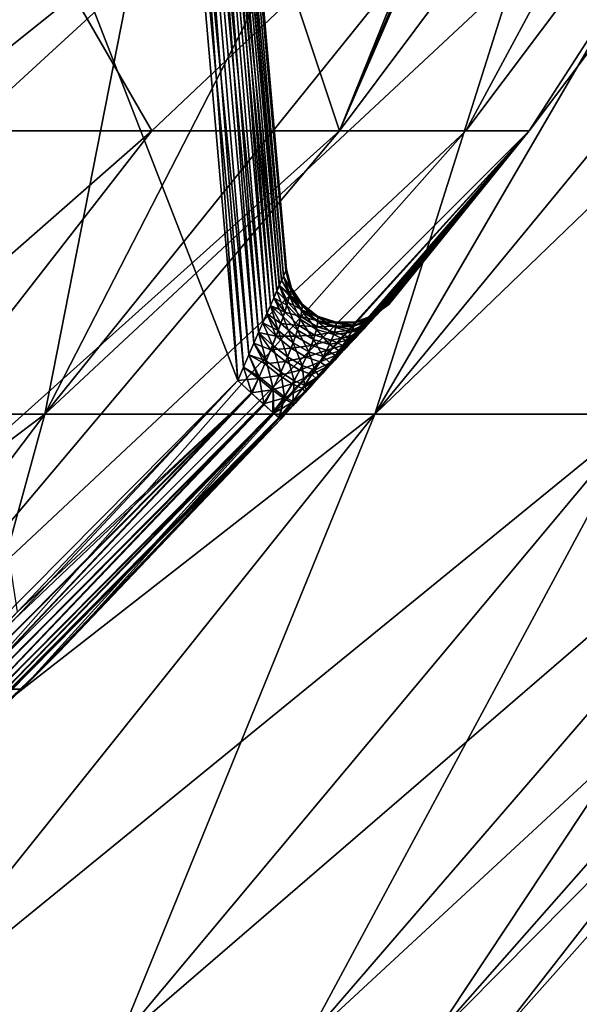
# Model space of a CAD drawing. Header units: metres. Extents: x -92 to 264, y -100 to 50.
# Tile 175 of 656: x 19.4 to 21.31, y -81.84 to -78.48. Entities that reach past the tile are written whole.
import ezdxf

# ---------------------------------------------------------------- set-up
doc = ezdxf.new("R2010")
doc.units = ezdxf.units.M
doc.layers.add('solid_21062050_01', color=7, linetype='CONTINUOUS')

msp = doc.modelspace()

# ---------------------------------------------------------------- linework, layer by layer
at = {"layer": 'solid_21062050_01'}
for points in [[(20.298063, -79.354042, -3.96346), (20.006145, -75.982353, -4.031033), (19.977814, -75.983856, -3.975327)], [(20.284132, -79.385368, -5.063498), (19.977816, -75.983856, -5.017131), (20.006147, -75.982353, -4.961426)], [(20.006145, -75.982353, -4.031033), (20.308929, -79.331085, -4.034321), (20.015972, -75.982567, -4.09277)], [(20.306339, -79.335976, -3.999686), (20.308929, -79.331085, -4.034321), (20.006145, -75.982353, -4.031033)], [(20.298063, -79.354042, -3.96346), (20.306339, -79.335976, -3.999686), (20.006145, -75.982353, -4.031033)], [(20.306303, -79.336037, -4.993009), (20.006147, -75.982353, -4.961426), (20.015972, -75.982567, -4.899691)], [(20.298018, -79.354141, -5.029149), (20.284132, -79.385368, -5.063498), (20.006147, -75.982353, -4.961426)], [(20.306303, -79.336037, -4.993009), (20.298018, -79.354141, -5.029149), (20.006147, -75.982353, -4.961426)], [(20.308929, -79.331085, -4.034321), (20.015972, -75.982567, -4.899691), (20.015972, -75.982567, -4.09277)], [(20.308929, -79.331085, -4.034321), (20.308929, -79.331085, -4.958139), (20.015972, -75.982567, -4.899691)], [(20.306303, -79.336037, -4.993009), (20.015972, -75.982567, -4.899691), (20.308929, -79.331085, -4.958139)], [(18.604624, -81.26236, -3.800884), (19.816734, -75.996506, -3.8928), (18.696539, -75.996506, -3.8928)], [(18.604624, -81.26236, -3.800884), (20.141733, -79.711281, -3.827959), (19.816734, -75.996506, -3.8928)], [(20.141733, -79.711281, -5.164502), (18.696539, -75.996506, -5.09966), (19.816734, -75.996506, -5.09966)], [(20.141733, -79.711281, -5.164502), (19.388687, -80.502205, -5.178308), (18.696539, -75.996506, -5.09966)], [(20.18022, -79.623093, -3.834868), (19.878244, -75.991302, -3.902662), (19.816734, -75.996506, -3.8928)], [(19.878244, -75.991302, -5.089798), (20.141733, -79.711281, -5.164502), (19.816734, -75.996506, -5.09966)], [(20.161596, -79.665642, -3.830173), (19.816734, -75.996506, -3.8928), (20.141733, -79.711281, -3.827959)], [(20.161596, -79.665642, -3.830173), (20.18022, -79.623093, -3.834868), (19.816734, -75.996506, -3.8928)], [(20.197397, -79.583656, -5.15086), (19.878244, -75.991302, -5.089798), (19.933746, -75.986938, -5.061362)], [(20.228115, -79.513268, -3.860194), (19.933744, -75.986938, -3.931097), (19.878244, -75.991302, -3.902662)], [(20.161594, -79.665649, -5.162288), (20.141733, -79.711281, -5.164502), (19.878244, -75.991302, -5.089798)], [(20.180214, -79.623108, -5.157594), (20.161594, -79.665649, -5.162288), (19.878244, -75.991302, -5.089798)], [(20.197397, -79.583656, -5.15086), (20.180214, -79.623108, -5.157594), (19.878244, -75.991302, -5.089798)], [(20.213377, -79.547043, -3.850126), (20.228115, -79.513268, -3.860194), (19.878244, -75.991302, -3.902662)], [(20.197409, -79.583633, -3.841605), (20.213377, -79.547043, -3.850126), (19.878244, -75.991302, -3.902662)], [(20.18022, -79.623093, -3.834868), (20.197409, -79.583633, -3.841605), (19.878244, -75.991302, -3.902662)], [(20.275318, -79.40535, -3.913126), (19.977814, -75.983856, -3.975327), (19.933744, -75.986938, -3.931097)], [(20.265265, -79.428268, -3.898195), (20.275318, -79.40535, -3.913126), (19.933744, -75.986938, -3.931097)], [(20.254044, -79.453903, -3.884343), (20.265265, -79.428268, -3.898195), (19.933744, -75.986938, -3.931097)], [(20.24165, -79.482239, -3.871633), (20.254044, -79.453903, -3.884343), (19.933744, -75.986938, -3.931097)], [(20.228115, -79.513268, -3.860194), (20.24165, -79.482239, -3.871633), (19.933744, -75.986938, -3.931097)], [(20.241623, -79.4823, -5.120853), (19.933746, -75.986938, -5.061362), (19.977816, -75.983856, -5.017131)], [(20.21336, -79.547081, -5.142344), (20.197397, -79.583656, -5.15086), (19.933746, -75.986938, -5.061362)], [(20.228092, -79.513321, -5.132283), (20.21336, -79.547081, -5.142344), (19.933746, -75.986938, -5.061362)], [(20.241623, -79.4823, -5.120853), (20.228092, -79.513321, -5.132283), (19.933746, -75.986938, -5.061362)], [(20.291779, -79.36808, -3.945877), (20.298063, -79.354042, -3.96346), (19.977814, -75.983856, -3.975327)], [(20.284178, -79.385262, -3.929056), (20.291779, -79.36808, -3.945877), (19.977814, -75.983856, -3.975327)], [(20.275318, -79.40535, -3.913126), (20.284178, -79.385262, -3.929056), (19.977814, -75.983856, -3.975327)], [(20.254011, -79.453979, -5.108155), (20.241623, -79.4823, -5.120853), (19.977816, -75.983856, -5.017131)], [(20.265224, -79.42836, -5.094318), (20.254011, -79.453979, -5.108155), (19.977816, -75.983856, -5.017131)], [(20.284132, -79.385368, -5.063498), (20.265224, -79.42836, -5.094318), (19.977816, -75.983856, -5.017131)], [(20.490196, -78.857216, 0.809049), (20.33606, -78.394051, 2.609266), (22.032879, -76.794624, 1.046241)], [(20.490196, -78.857216, -9.80151), (22.03285, -76.794617, -10.038821), (21.380417, -76.794647, -12.180213)], [(20.490196, -78.857216, -9.80151), (20.921795, -78.857216, -7.701331), (22.03285, -76.794617, -10.038821)], [(20.921795, -78.857216, -1.291129), (20.490196, -78.857216, 0.809049), (22.032879, -76.794624, 1.046241)], [(20.490196, -78.857216, -9.80151), (21.380417, -76.794647, -12.180213), (21.349907, -76.877289, -12.097517)], [(20.921795, -78.857216, -7.701331), (22.471365, -76.794624, -7.84353), (22.03285, -76.794617, -10.038821)], [(20.921795, -78.857216, -7.701331), (21.138706, -78.857216, -5.568264), (22.471365, -76.794624, -7.84353)], [(20.921795, -78.857216, -1.291129), (22.032879, -76.794624, 1.046241), (22.471392, -76.794624, -1.149107)], [(21.138706, -78.857216, -3.424196), (20.921795, -78.857216, -1.291129), (22.471392, -76.794624, -1.149107)], [(21.138706, -78.857216, -5.568264), (22.691706, -76.794624, -5.61569), (22.471365, -76.794624, -7.84353)], [(21.138706, -78.857216, -3.424196), (22.691715, -76.794624, -3.376961), (22.691706, -76.794624, -5.61569)], [(21.138706, -78.857216, -5.568264), (21.138706, -78.857216, -3.424196), (22.691706, -76.794624, -5.61569)], [(21.138706, -78.857216, -3.424196), (22.471392, -76.794624, -1.149107), (22.691715, -76.794624, -3.376961)], [(20.490196, -78.857216, -9.80151), (21.349907, -76.877289, -12.097517), (21.339842, -76.900337, -12.078485)], [(20.490196, -78.857216, -9.80151), (21.339842, -76.900337, -12.078485), (21.299986, -76.982719, -12.020391)], [(20.490196, -78.857216, -9.80151), (21.299986, -76.982719, -12.020391), (21.281958, -77.016968, -11.999907)], [(20.490196, -78.857216, -9.80151), (21.281958, -77.016968, -11.999907), (21.228846, -77.110962, -11.952741)], [(20.490196, -78.857216, -9.80151), (21.228846, -77.110962, -11.952741), (21.212332, -77.138504, -11.941286)], [(20.490196, -78.857216, -9.80151), (21.212332, -77.138504, -11.941286), (21.13298, -77.263107, -11.900704)], [(20.490196, -78.857216, -9.80151), (21.13298, -77.263107, -11.900704), (20.33606, -78.394051, -11.601727)], [(18.153858, -79.826332, 9.555902), (19.935938, -77.5177, 9.988058), (19.150562, -77.5177, 11.01158)], [(18.153858, -79.826332, 9.555902), (19.482347, -79.826332, 7.64721), (19.935938, -77.5177, 9.988058)], [(18.153858, -79.826332, -18.548363), (19.935936, -77.5177, -18.98052), (20.666666, -77.5177, -17.917301)], [(19.482347, -79.826332, -16.639669), (18.153858, -79.826332, -18.548363), (20.666666, -77.5177, -17.917301)], [(18.153858, -79.826332, -18.548363), (19.15056, -77.5177, -20.004042), (19.935936, -77.5177, -18.98052)], [(19.482347, -79.826332, 7.64721), (20.666666, -77.5177, 8.92484), (19.935938, -77.5177, 9.988058)], [(19.482347, -79.826332, 7.64721), (21.340746, -77.5177, 7.82484), (20.666666, -77.5177, 8.92484)], [(19.482347, -79.826332, 7.64721), (20.610922, -79.826332, 5.613909), (21.340746, -77.5177, 7.82484)], [(19.482347, -79.826332, -16.639669), (21.340746, -77.5177, -16.817299), (21.956333, -77.5177, -15.683529)], [(20.610922, -79.826332, -14.60637), (19.482347, -79.826332, -16.639669), (21.956333, -77.5177, -15.683529)], [(19.482347, -79.826332, -16.639669), (20.666666, -77.5177, -17.917301), (21.340746, -77.5177, -16.817299)], [(20.610922, -79.826332, 5.613909), (21.956333, -77.5177, 6.69107), (21.340746, -77.5177, 7.82484)], [(20.610922, -79.826332, 5.613909), (22.51174, -77.5177, 5.526635), (21.956333, -77.5177, 6.69107)], [(20.610922, -79.826332, 5.613909), (21.528, -79.826332, 3.476865), (22.51174, -77.5177, 5.526635)], [(20.610922, -79.826332, -14.60637), (22.51174, -77.5177, -14.519094), (23.005444, -77.5177, -13.327187)], [(21.528, -79.826332, -12.469326), (20.610922, -79.826332, -14.60637), (23.005444, -77.5177, -13.327187)], [(20.610922, -79.826332, -14.60637), (21.956333, -77.5177, -15.683529), (22.51174, -77.5177, -14.519094)], [(19.002815, -78.857216, -13.817556), (19.581795, -78.394051, -13.4738), (18.65563, -78.394051, -15.267063)], [(19.002815, -78.857216, 4.825096), (18.65563, -78.394051, 6.274603), (19.581795, -78.394051, 4.481339)], [(19.002815, -78.857216, -13.817556), (19.848341, -78.857216, -11.847249), (19.581795, -78.394051, -13.4738)], [(19.848341, -78.857216, 2.854788), (19.002815, -78.857216, 4.825096), (19.581795, -78.394051, 4.481339)], [(19.848341, -78.857216, -11.847249), (20.33606, -78.394051, -11.601727), (19.581795, -78.394051, -13.4738)], [(19.848341, -78.857216, 2.854788), (19.581795, -78.394051, 4.481339), (20.33606, -78.394051, 2.609266)], [(19.848341, -78.857216, -11.847249), (20.490196, -78.857216, -9.80151), (20.33606, -78.394051, -11.601727)], [(20.490196, -78.857216, 0.809049), (19.848341, -78.857216, 2.854788), (20.33606, -78.394051, 2.609266)], [(17.671452, -80.766846, 3.566753), (19.002815, -78.857216, 4.825096), (19.848341, -78.857216, 2.854788)], [(18.360037, -80.766846, 1.844191), (17.671452, -80.766846, 3.566753), (19.848341, -78.857216, 2.854788)], [(17.671452, -80.766846, -12.559214), (19.848341, -78.857216, -11.847249), (19.002815, -78.857216, -13.817556)], [(17.671452, -80.766846, -12.559214), (18.360037, -80.766846, -10.836652), (19.848341, -78.857216, -11.847249)], [(18.360037, -80.766846, 1.844191), (19.848341, -78.857216, 2.854788), (20.490196, -78.857216, 0.809049)], [(18.881157, -80.766846, 0.063796), (18.360037, -80.766846, 1.844191), (20.490196, -78.857216, 0.809049)], [(18.360037, -80.766846, -10.836652), (20.490196, -78.857216, -9.80151), (19.848341, -78.857216, -11.847249)], [(18.360037, -80.766846, -10.836652), (18.881157, -80.766846, -9.056256), (20.490196, -78.857216, -9.80151)], [(18.881157, -80.766846, 0.063796), (20.490196, -78.857216, 0.809049), (20.921795, -78.857216, -1.291129)], [(19.230055, -80.766846, -1.758192), (18.881157, -80.766846, 0.063796), (20.921795, -78.857216, -1.291129)], [(18.881157, -80.766846, -9.056256), (20.921795, -78.857216, -7.701331), (20.490196, -78.857216, -9.80151)], [(18.881157, -80.766846, -9.056256), (19.230055, -80.766846, -7.234268), (20.921795, -78.857216, -7.701331)], [(19.230055, -80.766846, -1.758192), (20.921795, -78.857216, -1.291129), (21.138706, -78.857216, -3.424196)], [(19.403563, -80.766853, -3.6055), (19.230055, -80.766846, -1.758192), (21.138706, -78.857216, -3.424196)], [(19.230055, -80.766846, -7.234268), (21.138706, -78.857216, -5.568264), (20.921795, -78.857216, -7.701331)], [(19.230055, -80.766846, -7.234268), (19.403563, -80.766853, -5.386961), (21.138706, -78.857216, -5.568264)], [(20.289293, -79.842644, -3.621628), (19.403563, -80.766853, -3.6055), (21.138706, -78.857216, -3.424196)], [(19.403563, -80.766853, -5.386961), (19.530743, -80.639359, -5.384738), (21.138706, -78.857216, -5.568264)], [(19.530743, -80.639359, -5.384738), (20.289293, -79.842644, -5.370832), (21.138706, -78.857216, -5.568264)], [(20.330723, -79.797379, -3.625122), (20.289293, -79.842644, -3.621628), (21.138706, -78.857216, -3.424196)], [(20.289293, -79.842644, -5.370832), (20.330721, -79.797379, -5.367339), (21.138706, -78.857216, -5.568264)], [(20.330721, -79.797379, -5.367339), (20.339283, -79.788025, -5.366026), (21.138706, -78.857216, -5.568264)], [(20.339312, -79.787994, -3.626439), (20.330723, -79.797379, -3.625122), (21.138706, -78.857216, -3.424196)], [(20.339283, -79.788025, -5.366026), (20.387068, -79.735855, -5.354589), (21.138706, -78.857216, -5.568264)], [(20.387125, -79.735786, -3.63789), (20.339312, -79.787994, -3.626439), (21.138706, -78.857216, -3.424196)], [(20.387068, -79.735855, -5.354589), (20.432901, -79.68589, -5.336246), (21.138706, -78.857216, -5.568264)], [(20.432987, -79.685799, -3.656256), (20.387125, -79.735786, -3.63789), (21.138706, -78.857216, -3.424196)], [(20.432901, -79.68589, -5.336246), (20.474874, -79.640198, -5.312679), (21.138706, -78.857216, -5.568264)], [(20.474981, -79.640083, -3.67985), (20.432987, -79.685799, -3.656256), (21.138706, -78.857216, -3.424196)], [(20.474874, -79.640198, -5.312679), (20.506338, -79.606033, -5.289555), (21.138706, -78.857216, -5.568264)], [(20.506342, -79.606026, -3.702909), (20.474981, -79.640083, -3.67985), (21.138706, -78.857216, -3.424196)], [(20.506338, -79.606033, -5.289555), (20.512739, -79.599083, -5.28425), (21.138706, -78.857216, -5.568264)], [(20.512856, -79.598961, -3.708309), (20.506342, -79.606026, -3.702909), (21.138706, -78.857216, -3.424196)], [(20.512739, -79.599083, -5.28425), (20.545792, -79.563301, -5.252733), (21.138706, -78.857216, -5.568264)], [(20.54591, -79.563171, -3.739854), (20.512856, -79.598961, -3.708309), (21.138706, -78.857216, -3.424196)], [(20.545792, -79.563301, -5.252733), (20.574173, -79.532707, -5.218616), (21.138706, -78.857216, -5.568264)], [(20.574287, -79.532585, -3.773998), (20.54591, -79.563171, -3.739854), (21.138706, -78.857216, -3.424196)], [(20.574173, -79.532707, -5.218616), (20.597858, -79.507324, -5.183041), (21.138706, -78.857216, -5.568264)], [(20.597963, -79.50721, -3.809597), (20.574287, -79.532585, -3.773998), (21.138706, -78.857216, -3.424196)], [(20.597858, -79.507324, -5.183041), (20.632462, -79.470726, -5.109575), (21.138706, -78.857216, -5.568264)], [(20.617329, -79.486618, -3.846106), (20.597963, -79.50721, -3.809597), (21.138706, -78.857216, -3.424196)], [(20.63254, -79.47065, -3.883098), (20.617329, -79.486618, -3.846106), (21.138706, -78.857216, -3.424196)], [(20.632462, -79.470726, -5.109575), (20.652023, -79.450844, -5.035378), (21.138706, -78.857216, -5.568264)], [(20.63254, -79.47065, -3.883098), (21.138706, -78.857216, -3.424196), (21.138706, -78.857216, -5.568264)], [(20.652073, -79.450798, -3.957392), (20.63254, -79.47065, -3.883098), (21.138706, -78.857216, -5.568264)], [(20.652023, -79.450844, -5.035378), (20.658411, -79.445618, -4.961523), (21.138706, -78.857216, -5.568264)], [(20.658411, -79.445618, -4.030937), (20.652073, -79.450798, -3.957392), (21.138706, -78.857216, -5.568264)], [(20.658886, -79.451042, -4.496231), (20.658411, -79.445618, -4.030937), (21.138706, -78.857216, -5.568264)], [(20.658411, -79.445618, -4.961523), (20.658886, -79.451042, -4.496231), (21.138706, -78.857216, -5.568264)], [(20.323816, -79.401482, -4.992227), (20.298018, -79.354141, -5.029149), (20.306303, -79.336037, -4.993009)], [(20.32412, -79.400177, -4.003486), (20.306339, -79.335976, -3.999686), (20.298063, -79.354042, -3.96346)], [(20.323816, -79.401482, -4.992227), (20.306303, -79.336037, -4.993009), (20.308929, -79.331085, -4.958139)], [(20.325462, -79.394997, -4.032797), (20.308929, -79.331085, -4.034321), (20.306339, -79.335976, -3.999686)], [(20.32412, -79.400177, -4.003486), (20.325462, -79.394997, -4.032797), (20.306339, -79.335976, -3.999686)], [(20.308929, -79.331085, -4.034321), (20.309401, -79.336472, -4.496231), (20.308929, -79.331085, -4.958139)], [(20.325462, -79.394997, -4.032797), (20.308929, -79.331085, -4.958139), (20.309401, -79.336472, -4.496231)], [(20.323816, -79.401482, -4.992227), (20.308929, -79.331085, -4.958139), (20.325464, -79.394997, -4.959663)], [(20.325462, -79.394997, -4.032797), (20.325464, -79.394997, -4.959663), (20.308929, -79.331085, -4.958139)], [(20.325462, -79.394997, -4.032797), (20.309401, -79.336472, -4.496231), (20.308929, -79.331085, -4.034321)], [(20.318792, -79.421875, -5.024806), (20.284132, -79.385368, -5.063498), (20.298018, -79.354141, -5.029149)], [(20.320097, -79.416817, -3.97411), (20.291779, -79.36808, -3.945877), (20.284178, -79.385262, -3.929056)], [(20.320097, -79.416817, -3.97411), (20.298063, -79.354042, -3.96346), (20.291779, -79.36808, -3.945877)], [(20.318792, -79.421875, -5.024806), (20.298018, -79.354141, -5.029149), (20.323816, -79.401482, -4.992227)], [(20.32412, -79.400177, -4.003486), (20.298063, -79.354042, -3.96346), (20.320097, -79.416817, -3.97411)], [(20.309826, -79.453568, -5.056332), (20.265224, -79.42836, -5.094318), (20.284132, -79.385368, -5.063498)], [(20.302536, -79.476799, -3.918249), (20.275318, -79.40535, -3.913126), (20.265265, -79.428268, -3.898195)], [(20.312935, -79.443069, -3.945378), (20.284178, -79.385262, -3.929056), (20.275318, -79.40535, -3.913126)], [(20.312935, -79.443069, -3.945378), (20.275318, -79.40535, -3.913126), (20.302536, -79.476799, -3.918249)], [(20.309826, -79.453568, -5.056332), (20.284132, -79.385368, -5.063498), (20.318792, -79.421875, -5.024806)], [(20.320097, -79.416817, -3.97411), (20.284178, -79.385262, -3.929056), (20.312935, -79.443069, -3.945378)], [(20.320097, -79.416817, -3.97411), (20.312935, -79.443069, -3.945378), (20.361256, -79.468735, -3.978849)], [(20.318792, -79.421875, -5.024806), (20.323816, -79.401482, -4.992227), (20.360773, -79.473129, -5.01999)], [(20.32412, -79.400177, -4.003486), (20.320097, -79.416817, -3.97411), (20.362099, -79.454613, -4.006187)], [(20.320097, -79.416817, -3.97411), (20.361256, -79.468735, -3.978849), (20.362099, -79.454613, -4.006187)], [(20.323816, -79.401482, -4.992227), (20.325464, -79.394997, -4.959663), (20.362076, -79.455696, -4.989173)], [(20.323816, -79.401482, -4.992227), (20.362076, -79.455696, -4.989173), (20.360773, -79.473129, -5.01999)], [(20.32412, -79.400177, -4.003486), (20.362186, -79.450333, -4.031432), (20.325462, -79.394997, -4.032797)], [(20.32412, -79.400177, -4.003486), (20.362099, -79.454613, -4.006187), (20.362186, -79.450333, -4.031432)], [(20.325462, -79.394997, -4.032797), (20.362186, -79.450333, -4.031432), (20.325464, -79.394997, -4.959663)], [(20.325464, -79.394997, -4.959663), (20.362186, -79.450333, -4.961029), (20.362076, -79.455696, -4.989173)], [(20.362186, -79.450333, -4.031432), (20.362186, -79.450333, -4.961029), (20.325464, -79.394997, -4.959663)], [(20.29694, -79.49366, -5.085534), (20.254011, -79.453979, -5.108155), (20.265224, -79.42836, -5.094318)], [(20.302536, -79.476799, -3.918249), (20.265265, -79.428268, -3.898195), (20.254044, -79.453903, -3.884343)], [(20.29694, -79.49366, -5.085534), (20.265224, -79.42836, -5.094318), (20.309826, -79.453568, -5.056332)], [(20.312935, -79.443069, -3.945378), (20.302536, -79.476799, -3.918249), (20.357809, -79.491882, -3.949413)], [(20.309826, -79.453568, -5.056332), (20.318792, -79.421875, -5.024806), (20.355856, -79.501358, -5.05308)], [(20.312935, -79.443069, -3.945378), (20.357809, -79.491882, -3.949413), (20.361256, -79.468735, -3.978849)], [(20.318792, -79.421875, -5.024806), (20.360773, -79.473129, -5.01999), (20.355856, -79.501358, -5.05308)], [(20.362076, -79.455696, -4.989173), (20.362186, -79.450333, -4.961029), (20.415508, -79.495056, -4.992107)], [(20.362099, -79.454613, -4.006187), (20.415012, -79.490585, -4.030385), (20.362186, -79.450333, -4.031432)], [(20.362186, -79.450333, -4.961029), (20.415014, -79.490593, -4.962075), (20.415508, -79.495056, -4.992107)], [(20.415012, -79.490585, -4.030385), (20.415014, -79.490593, -4.962075), (20.362186, -79.450333, -4.961029)], [(20.362186, -79.450333, -4.031432), (20.415012, -79.490585, -4.030385), (20.362186, -79.450333, -4.961029)], [(20.597622, -79.49958, -3.917755), (20.63254, -79.47065, -3.883098), (20.652073, -79.450798, -3.957392)], [(20.597622, -79.49958, -3.917755), (20.652073, -79.450798, -3.957392), (20.604643, -79.489883, -3.974426)], [(20.603662, -79.491226, -5.029249), (20.652023, -79.450844, -5.035378), (20.632462, -79.470726, -5.109575)], [(20.603662, -79.491226, -5.029249), (20.606945, -79.487503, -4.962395), (20.652023, -79.450844, -5.035378)], [(20.604643, -79.489883, -3.974426), (20.652073, -79.450798, -3.957392), (20.658411, -79.445618, -4.030937)], [(20.604643, -79.489883, -3.974426), (20.658411, -79.445618, -4.030937), (20.606945, -79.487503, -4.030066)], [(20.606945, -79.487503, -4.962395), (20.658411, -79.445618, -4.030937), (20.658886, -79.451042, -4.496231)], [(20.606945, -79.487503, -4.030066), (20.658411, -79.445618, -4.030937), (20.606945, -79.487503, -4.962395)], [(20.606945, -79.487503, -4.962395), (20.658886, -79.451042, -4.496231), (20.658411, -79.445618, -4.961523)], [(20.606945, -79.487503, -4.962395), (20.658411, -79.445618, -4.961523), (20.652023, -79.450844, -5.035378)], [(20.280563, -79.539734, -5.111532), (20.228092, -79.513321, -5.132283), (20.241623, -79.4823, -5.120853)], [(20.273149, -79.559441, -3.871537), (20.24165, -79.482239, -3.871633), (20.228115, -79.513268, -3.860194)], [(20.280563, -79.539734, -5.111532), (20.241623, -79.4823, -5.120853), (20.254011, -79.453979, -5.108155)], [(20.289148, -79.51609, -3.89348), (20.254044, -79.453903, -3.884343), (20.24165, -79.482239, -3.871633)], [(20.289148, -79.51609, -3.89348), (20.24165, -79.482239, -3.871633), (20.273149, -79.559441, -3.871537)], [(20.280563, -79.539734, -5.111532), (20.254011, -79.453979, -5.108155), (20.29694, -79.49366, -5.085534)], [(20.302536, -79.476799, -3.918249), (20.254044, -79.453903, -3.884343), (20.289148, -79.51609, -3.89348)], [(20.302536, -79.476799, -3.918249), (20.289148, -79.51609, -3.89348), (20.350605, -79.522636, -3.919272)], [(20.29694, -79.49366, -5.085534), (20.309826, -79.453568, -5.056332), (20.346111, -79.538315, -5.086391)], [(20.302536, -79.476799, -3.918249), (20.350605, -79.522636, -3.919272), (20.357809, -79.491882, -3.949413)], [(20.309826, -79.453568, -5.056332), (20.355856, -79.501358, -5.05308), (20.346111, -79.538315, -5.086391)], [(20.355856, -79.501358, -5.05308), (20.360773, -79.473129, -5.01999), (20.411329, -79.535973, -5.064802)], [(20.361256, -79.468735, -3.978849), (20.357809, -79.491882, -3.949413), (20.415709, -79.506378, -3.973297)], [(20.360773, -79.473129, -5.01999), (20.362076, -79.455696, -4.989173), (20.415474, -79.510277, -5.026393)], [(20.360773, -79.473129, -5.01999), (20.415474, -79.510277, -5.026393), (20.411329, -79.535973, -5.064802)], [(20.362099, -79.454613, -4.006187), (20.361256, -79.468735, -3.978849), (20.415421, -79.494133, -4.003495)], [(20.361256, -79.468735, -3.978849), (20.415709, -79.506378, -3.973297), (20.415421, -79.494133, -4.003495)], [(20.362076, -79.455696, -4.989173), (20.415508, -79.495056, -4.992107), (20.415474, -79.510277, -5.026393)], [(20.362099, -79.454613, -4.006187), (20.415421, -79.494133, -4.003495), (20.415012, -79.490585, -4.030385)], [(20.584578, -79.516731, -3.860591), (20.617329, -79.486618, -3.846106), (20.63254, -79.47065, -3.883098)], [(20.584578, -79.516731, -3.860591), (20.63254, -79.47065, -3.883098), (20.597622, -79.49958, -3.917755)], [(20.593193, -79.505547, -5.097563), (20.632462, -79.470726, -5.109575), (20.597858, -79.507324, -5.183041)], [(20.593193, -79.505547, -5.097563), (20.603662, -79.491226, -5.029249), (20.632462, -79.470726, -5.109575)], [(20.261225, -79.590027, -5.13384), (20.21336, -79.547081, -5.142344), (20.228092, -79.513321, -5.132283)], [(20.273149, -79.559441, -3.871537), (20.228115, -79.513268, -3.860194), (20.213377, -79.547043, -3.850126)], [(20.261225, -79.590027, -5.13384), (20.228092, -79.513321, -5.132283), (20.280563, -79.539734, -5.111532)], [(20.289148, -79.51609, -3.89348), (20.273149, -79.559441, -3.871537), (20.339375, -79.559418, -3.889929)], [(20.280563, -79.539734, -5.111532), (20.29694, -79.49366, -5.085534), (20.331469, -79.581909, -5.118054)], [(20.289148, -79.51609, -3.89348), (20.339375, -79.559418, -3.889929), (20.350605, -79.522636, -3.919272)], [(20.29694, -79.49366, -5.085534), (20.346111, -79.538315, -5.086391), (20.331469, -79.581909, -5.118054)], [(20.346111, -79.538315, -5.086391), (20.355856, -79.501358, -5.05308), (20.401154, -79.570717, -5.104634)], [(20.357809, -79.491882, -3.949413), (20.350605, -79.522636, -3.919272), (20.413157, -79.527245, -3.939446)], [(20.355856, -79.501358, -5.05308), (20.411329, -79.535973, -5.064802), (20.401154, -79.570717, -5.104634)], [(20.357809, -79.491882, -3.949413), (20.413157, -79.527245, -3.939446), (20.415709, -79.506378, -3.973297)], [(20.411329, -79.535973, -5.064802), (20.415474, -79.510277, -5.026393), (20.470123, -79.553596, -5.090203)], [(20.415709, -79.506378, -3.973297), (20.413157, -79.527245, -3.939446), (20.477449, -79.525574, -3.958066)], [(20.415012, -79.490585, -4.030385), (20.478117, -79.51133, -4.029773), (20.415014, -79.490593, -4.962075)], [(20.415421, -79.494133, -4.003495), (20.478117, -79.51133, -4.029773), (20.415012, -79.490585, -4.030385)], [(20.415014, -79.490593, -4.962075), (20.478119, -79.51133, -4.962687), (20.478216, -79.515213, -5.000704)], [(20.478117, -79.51133, -4.029773), (20.478119, -79.51133, -4.962687), (20.415014, -79.490593, -4.962075)], [(20.415508, -79.495056, -4.992107), (20.415014, -79.490593, -4.962075), (20.478216, -79.515213, -5.000704)], [(20.415421, -79.494133, -4.003495), (20.478205, -79.514389, -3.995705), (20.478117, -79.51133, -4.029773)], [(20.415421, -79.494133, -4.003495), (20.415709, -79.506378, -3.973297), (20.478205, -79.514389, -3.995705)], [(20.415474, -79.510277, -5.026393), (20.415508, -79.495056, -4.992107), (20.476858, -79.529205, -5.043309)], [(20.415474, -79.510277, -5.026393), (20.476858, -79.529205, -5.043309), (20.470123, -79.553596, -5.090203)], [(20.415508, -79.495056, -4.992107), (20.478216, -79.515213, -5.000704), (20.476858, -79.529205, -5.043309)], [(20.415709, -79.506378, -3.973297), (20.477449, -79.525574, -3.958066), (20.478205, -79.514389, -3.995705)], [(20.476858, -79.529205, -5.043309), (20.478216, -79.515213, -5.000704), (20.539444, -79.524773, -5.05943)], [(20.54063, -79.521767, -3.943235), (20.478205, -79.514389, -3.995705), (20.477449, -79.525574, -3.958066)], [(20.478117, -79.51133, -4.029773), (20.544537, -79.510262, -4.029662), (20.478119, -79.51133, -4.962687)], [(20.478205, -79.514389, -3.995705), (20.544537, -79.510262, -4.029662), (20.478117, -79.51133, -4.029773)], [(20.478119, -79.51133, -4.962687), (20.544538, -79.510262, -4.962798), (20.543488, -79.513268, -5.009617)], [(20.544537, -79.510262, -4.029662), (20.544538, -79.510262, -4.962798), (20.478119, -79.51133, -4.962687)], [(20.478216, -79.515213, -5.000704), (20.478119, -79.51133, -4.962687), (20.543488, -79.513268, -5.009617)], [(20.543678, -79.512596, -3.98761), (20.544537, -79.510262, -4.029662), (20.478205, -79.514389, -3.995705)], [(20.54063, -79.521767, -3.943235), (20.543678, -79.512596, -3.98761), (20.478205, -79.514389, -3.995705)], [(20.478216, -79.515213, -5.000704), (20.543488, -79.513268, -5.009617), (20.539444, -79.524773, -5.05943)], [(20.529669, -79.545204, -5.111947), (20.593193, -79.505547, -5.097563), (20.573545, -79.530418, -5.165698)], [(20.529669, -79.545204, -5.111947), (20.539444, -79.524773, -5.05943), (20.593193, -79.505547, -5.097563)], [(20.584578, -79.516731, -3.860591), (20.54063, -79.521767, -3.943235), (20.533319, -79.53817, -3.896391)], [(20.564823, -79.540871, -3.804612), (20.584578, -79.516731, -3.860591), (20.533319, -79.53817, -3.896391)], [(20.539444, -79.524773, -5.05943), (20.603662, -79.491226, -5.029249), (20.593193, -79.505547, -5.097563)], [(20.539444, -79.524773, -5.05943), (20.543488, -79.513268, -5.009617), (20.603662, -79.491226, -5.029249)], [(20.597622, -79.49958, -3.917755), (20.543678, -79.512596, -3.98761), (20.54063, -79.521767, -3.943235)], [(20.584578, -79.516731, -3.860591), (20.597622, -79.49958, -3.917755), (20.54063, -79.521767, -3.943235)], [(20.543488, -79.513268, -5.009617), (20.544538, -79.510262, -4.962798), (20.603662, -79.491226, -5.029249)], [(20.543678, -79.512596, -3.98761), (20.606945, -79.487503, -4.030066), (20.544537, -79.510262, -4.029662)], [(20.604643, -79.489883, -3.974426), (20.606945, -79.487503, -4.030066), (20.543678, -79.512596, -3.98761)], [(20.597622, -79.49958, -3.917755), (20.604643, -79.489883, -3.974426), (20.543678, -79.512596, -3.98761)], [(20.544537, -79.510262, -4.029662), (20.606945, -79.487503, -4.030066), (20.544538, -79.510262, -4.962798)], [(20.544538, -79.510262, -4.962798), (20.606945, -79.487503, -4.962395), (20.603662, -79.491226, -5.029249)], [(20.606945, -79.487503, -4.030066), (20.606945, -79.487503, -4.962395), (20.544538, -79.510262, -4.962798)], [(20.564823, -79.540871, -3.804612), (20.574287, -79.532585, -3.773998), (20.597963, -79.50721, -3.809597)], [(20.564823, -79.540871, -3.804612), (20.597963, -79.50721, -3.809597), (20.584578, -79.516731, -3.860591)], [(20.573545, -79.530418, -5.165698), (20.593193, -79.505547, -5.097563), (20.597858, -79.507324, -5.183041)], [(20.573545, -79.530418, -5.165698), (20.597858, -79.507324, -5.183041), (20.574173, -79.532707, -5.218616)], [(20.584578, -79.516731, -3.860591), (20.597963, -79.50721, -3.809597), (20.617329, -79.486618, -3.846106)], [(20.239401, -79.643257, -5.152183), (20.197397, -79.583656, -5.15086), (20.21336, -79.547081, -5.142344)], [(20.254915, -79.605743, -3.852688), (20.213377, -79.547043, -3.850126), (20.197409, -79.583633, -3.841605)], [(20.239401, -79.643257, -5.152183), (20.21336, -79.547081, -5.142344), (20.261225, -79.590027, -5.13384)], [(20.273149, -79.559441, -3.871537), (20.213377, -79.547043, -3.850126), (20.254915, -79.605743, -3.852688)], [(20.261225, -79.590027, -5.13384), (20.280563, -79.539734, -5.111532), (20.31234, -79.630417, -5.146815)], [(20.280563, -79.539734, -5.111532), (20.331469, -79.581909, -5.118054), (20.31234, -79.630417, -5.146815)], [(20.331469, -79.581909, -5.118054), (20.346111, -79.538315, -5.086391), (20.38467, -79.612648, -5.1433)], [(20.350605, -79.522636, -3.919272), (20.339375, -79.559418, -3.889929), (20.405985, -79.55587, -3.90373)], [(20.346111, -79.538315, -5.086391), (20.401154, -79.570717, -5.104634), (20.38467, -79.612648, -5.1433)], [(20.350605, -79.522636, -3.919272), (20.405985, -79.55587, -3.90373), (20.413157, -79.527245, -3.939446)], [(20.401154, -79.570717, -5.104634), (20.411329, -79.535973, -5.064802), (20.455997, -79.587303, -5.138249)], [(20.413157, -79.527245, -3.939446), (20.405985, -79.55587, -3.90373), (20.47287, -79.545242, -3.916578)], [(20.405985, -79.55587, -3.90373), (20.462566, -79.572823, -3.873337), (20.47287, -79.545242, -3.916578)], [(20.411329, -79.535973, -5.064802), (20.470123, -79.553596, -5.090203), (20.455997, -79.587303, -5.138249)], [(20.413157, -79.527245, -3.939446), (20.47287, -79.545242, -3.916578), (20.477449, -79.525574, -3.958066)], [(20.520348, -79.561531, -3.848686), (20.47287, -79.545242, -3.916578), (20.462566, -79.572823, -3.873337)], [(20.470123, -79.553596, -5.090203), (20.476858, -79.529205, -5.043309), (20.529669, -79.545204, -5.111947)], [(20.470123, -79.553596, -5.090203), (20.529669, -79.545204, -5.111947), (20.512651, -79.573921, -5.164714)], [(20.533319, -79.53817, -3.896391), (20.477449, -79.525574, -3.958066), (20.47287, -79.545242, -3.916578)], [(20.520348, -79.561531, -3.848686), (20.533319, -79.53817, -3.896391), (20.47287, -79.545242, -3.916578)], [(20.476858, -79.529205, -5.043309), (20.539444, -79.524773, -5.05943), (20.529669, -79.545204, -5.111947)], [(20.533319, -79.53817, -3.896391), (20.54063, -79.521767, -3.943235), (20.477449, -79.525574, -3.958066)], [(20.512651, -79.573921, -5.164714), (20.573545, -79.530418, -5.165698), (20.54426, -79.56459, -5.230598)], [(20.512651, -79.573921, -5.164714), (20.529669, -79.545204, -5.111947), (20.573545, -79.530418, -5.165698)], [(20.564823, -79.540871, -3.804612), (20.533319, -79.53817, -3.896391), (20.520348, -79.561531, -3.848686)], [(20.538486, -79.571068, -3.751542), (20.564823, -79.540871, -3.804612), (20.520348, -79.561531, -3.848686)], [(20.538486, -79.571068, -3.751542), (20.54591, -79.563171, -3.739854), (20.574287, -79.532585, -3.773998)], [(20.538486, -79.571068, -3.751542), (20.574287, -79.532585, -3.773998), (20.564823, -79.540871, -3.804612)], [(20.54426, -79.56459, -5.230598), (20.573545, -79.530418, -5.165698), (20.574173, -79.532707, -5.218616)], [(20.54426, -79.56459, -5.230598), (20.574173, -79.532707, -5.218616), (20.545792, -79.563301, -5.252733)], [(20.239401, -79.643257, -5.152183), (20.180214, -79.623108, -5.157594), (20.197397, -79.583656, -5.15086)], [(20.234768, -79.654182, -3.8371), (20.197409, -79.583633, -3.841605), (20.18022, -79.623093, -3.834868)], [(20.254915, -79.605743, -3.852688), (20.197409, -79.583633, -3.841605), (20.234768, -79.654182, -3.8371)], [(20.273149, -79.559441, -3.871537), (20.254915, -79.605743, -3.852688), (20.32432, -79.600822, -3.862493)], [(20.273149, -79.559441, -3.871537), (20.32432, -79.600822, -3.862493), (20.339375, -79.559418, -3.889929)], [(20.31234, -79.630417, -5.146815), (20.331469, -79.581909, -5.118054), (20.362316, -79.660049, -5.179017)], [(20.339375, -79.559418, -3.889929), (20.32432, -79.600822, -3.862493), (20.393675, -79.590912, -3.868204)], [(20.331469, -79.581909, -5.118054), (20.38467, -79.612648, -5.1433), (20.362316, -79.660049, -5.179017)], [(20.339375, -79.559418, -3.889929), (20.393675, -79.590912, -3.868204), (20.405985, -79.55587, -3.90373)], [(20.38467, -79.612648, -5.1433), (20.401154, -79.570717, -5.104634), (20.434303, -79.628555, -5.184486)], [(20.405985, -79.55587, -3.90373), (20.393675, -79.590912, -3.868204), (20.462566, -79.572823, -3.873337)], [(20.393675, -79.590912, -3.868204), (20.446058, -79.607109, -3.830703), (20.462566, -79.572823, -3.873337)], [(20.401154, -79.570717, -5.104634), (20.455997, -79.587303, -5.138249), (20.434303, -79.628555, -5.184486)], [(20.501354, -79.591011, -3.802051), (20.462566, -79.572823, -3.873337), (20.446058, -79.607109, -3.830703)], [(20.455997, -79.587303, -5.138249), (20.470123, -79.553596, -5.090203), (20.512651, -79.573921, -5.164714)], [(20.455997, -79.587303, -5.138249), (20.512651, -79.573921, -5.164714), (20.488295, -79.609634, -5.215254)], [(20.501354, -79.591011, -3.802051), (20.520348, -79.561531, -3.848686), (20.462566, -79.572823, -3.873337)], [(20.488295, -79.609634, -5.215254), (20.54426, -79.56459, -5.230598), (20.506338, -79.606033, -5.289555)], [(20.488295, -79.609634, -5.215254), (20.512651, -79.573921, -5.164714), (20.54426, -79.56459, -5.230598)], [(20.538486, -79.571068, -3.751542), (20.520348, -79.561531, -3.848686), (20.501354, -79.591011, -3.802051)], [(20.538486, -79.571068, -3.751542), (20.501354, -79.591011, -3.802051), (20.506342, -79.606026, -3.702909)], [(20.54426, -79.56459, -5.230598), (20.512739, -79.599083, -5.28425), (20.506338, -79.606033, -5.289555)], [(20.538486, -79.571068, -3.751542), (20.506342, -79.606026, -3.702909), (20.512856, -79.598961, -3.708309)], [(20.54426, -79.56459, -5.230598), (20.545792, -79.563301, -5.252733), (20.512739, -79.599083, -5.28425)], [(20.538486, -79.571068, -3.751542), (20.512856, -79.598961, -3.708309), (20.54591, -79.563171, -3.739854)], [(20.254915, -79.605743, -3.852688), (20.234768, -79.654182, -3.8371), (20.305798, -79.645737, -3.837705)], [(20.239401, -79.643257, -5.152183), (20.261225, -79.590027, -5.13384), (20.28923, -79.682526, -5.17187)], [(20.254915, -79.605743, -3.852688), (20.305798, -79.645737, -3.837705), (20.32432, -79.600822, -3.862493)], [(20.261225, -79.590027, -5.13384), (20.31234, -79.630417, -5.146815), (20.28923, -79.682526, -5.17187)], [(20.32432, -79.600822, -3.862493), (20.305798, -79.645737, -3.837705), (20.376394, -79.63105, -3.834434)], [(20.32432, -79.600822, -3.862493), (20.376394, -79.63105, -3.834434), (20.393675, -79.590912, -3.868204)], [(20.362316, -79.660049, -5.179017), (20.38467, -79.612648, -5.1433), (20.405643, -79.675652, -5.226892)], [(20.393675, -79.590912, -3.868204), (20.376394, -79.63105, -3.834434), (20.446058, -79.607109, -3.830703)], [(20.376394, -79.63105, -3.834434), (20.423626, -79.64679, -3.790455), (20.446058, -79.607109, -3.830703)], [(20.38467, -79.612648, -5.1433), (20.434303, -79.628555, -5.184486), (20.405643, -79.675652, -5.226892)], [(20.476608, -79.625572, -3.758018), (20.446058, -79.607109, -3.830703), (20.423626, -79.64679, -3.790455)], [(20.434303, -79.628555, -5.184486), (20.455997, -79.587303, -5.138249), (20.488295, -79.609634, -5.215254)], [(20.434303, -79.628555, -5.184486), (20.488295, -79.609634, -5.215254), (20.457176, -79.650948, -5.2618)], [(20.476608, -79.625572, -3.758018), (20.501354, -79.591011, -3.802051), (20.446058, -79.607109, -3.830703)], [(20.457176, -79.650948, -5.2618), (20.506338, -79.606033, -5.289555), (20.474874, -79.640198, -5.312679)], [(20.457176, -79.650948, -5.2618), (20.488295, -79.609634, -5.215254), (20.506338, -79.606033, -5.289555)], [(20.476608, -79.625572, -3.758018), (20.474981, -79.640083, -3.67985), (20.506342, -79.606026, -3.702909)], [(20.476608, -79.625572, -3.758018), (20.506342, -79.606026, -3.702909), (20.501354, -79.591011, -3.802051)], [(20.215481, -79.698509, -5.166362), (20.161594, -79.665649, -5.162288), (20.180214, -79.623108, -5.157594)], [(20.212984, -79.704117, -3.824916), (20.18022, -79.623093, -3.834868), (20.161596, -79.665642, -3.830173)], [(20.215481, -79.698509, -5.166362), (20.180214, -79.623108, -5.157594), (20.239401, -79.643257, -5.152183)], [(20.234768, -79.654182, -3.8371), (20.18022, -79.623093, -3.834868), (20.212984, -79.704117, -3.824916)], [(20.234768, -79.654182, -3.8371), (20.212984, -79.704117, -3.824916), (20.284168, -79.693298, -3.816075)], [(20.215481, -79.698509, -5.166362), (20.239401, -79.643257, -5.152183), (20.262602, -79.737259, -5.192638)], [(20.234768, -79.654182, -3.8371), (20.284168, -79.693298, -3.816075), (20.305798, -79.645737, -3.837705)], [(20.239401, -79.643257, -5.152183), (20.28923, -79.682526, -5.17187), (20.262602, -79.737259, -5.192638)], [(20.305798, -79.645737, -3.837705), (20.284168, -79.693298, -3.816075), (20.354551, -79.67514, -3.803482)], [(20.28923, -79.682526, -5.17187), (20.31234, -79.630417, -5.146815), (20.334696, -79.711578, -5.210618)], [(20.305798, -79.645737, -3.837705), (20.354551, -79.67514, -3.803482), (20.376394, -79.63105, -3.834434)], [(20.31234, -79.630417, -5.146815), (20.362316, -79.660049, -5.179017), (20.334696, -79.711578, -5.210618)], [(20.376394, -79.63105, -3.834434), (20.354551, -79.67514, -3.803482), (20.423626, -79.64679, -3.790455)], [(20.354551, -79.67514, -3.803482), (20.395796, -79.690712, -3.753794), (20.423626, -79.64679, -3.790455)], [(20.446627, -79.664253, -3.71765), (20.423626, -79.64679, -3.790455), (20.395796, -79.690712, -3.753794)], [(20.405643, -79.675652, -5.226892), (20.434303, -79.628555, -5.184486), (20.457176, -79.650948, -5.2618)], [(20.405643, -79.675652, -5.226892), (20.457176, -79.650948, -5.2618), (20.420044, -79.696655, -5.303197)], [(20.420044, -79.696655, -5.303197), (20.457176, -79.650948, -5.2618), (20.432901, -79.68589, -5.336246)], [(20.446627, -79.664253, -3.71765), (20.476608, -79.625572, -3.758018), (20.423626, -79.64679, -3.790455)], [(20.457176, -79.650948, -5.2618), (20.474874, -79.640198, -5.312679), (20.432901, -79.68589, -5.336246)], [(20.446627, -79.664253, -3.71765), (20.432987, -79.685799, -3.656256), (20.474981, -79.640083, -3.67985)], [(20.446627, -79.664253, -3.71765), (20.474981, -79.640083, -3.67985), (20.476608, -79.625572, -3.758018)], [(20.212984, -79.704117, -3.824916), (20.161596, -79.665642, -3.830173), (20.141733, -79.711281, -3.827959)], [(20.189795, -79.755035, -5.176168), (20.141733, -79.711281, -5.164502), (20.161594, -79.665649, -5.162288)], [(20.215481, -79.698509, -5.166362), (20.189795, -79.755035, -5.176168), (20.161594, -79.665649, -5.162288)], [(20.262602, -79.737259, -5.192638), (20.28923, -79.682526, -5.17187), (20.302378, -79.76622, -5.237269)], [(20.284168, -79.693298, -3.816075), (20.328587, -79.722298, -3.776088), (20.354551, -79.67514, -3.803482)], [(20.28923, -79.682526, -5.17187), (20.334696, -79.711578, -5.210618), (20.302378, -79.76622, -5.237269)], [(20.354551, -79.67514, -3.803482), (20.328587, -79.722298, -3.776088), (20.395796, -79.690712, -3.753794)], [(20.334696, -79.711578, -5.210618), (20.362316, -79.660049, -5.179017), (20.370781, -79.727211, -5.264155)], [(20.362316, -79.660049, -5.179017), (20.405643, -79.675652, -5.226892), (20.370781, -79.727211, -5.264155)], [(20.370781, -79.727211, -5.264155), (20.405643, -79.675652, -5.226892), (20.420044, -79.696655, -5.303197)], [(20.420044, -79.696655, -5.303197), (20.432901, -79.68589, -5.336246), (20.387068, -79.735855, -5.354589)], [(20.411953, -79.706238, -3.681669), (20.387125, -79.735786, -3.63789), (20.432987, -79.685799, -3.656256)], [(20.411953, -79.706238, -3.681669), (20.446627, -79.664253, -3.71765), (20.395796, -79.690712, -3.753794)], [(20.411953, -79.706238, -3.681669), (20.432987, -79.685799, -3.656256), (20.446627, -79.664253, -3.71765)], [(18.604624, -81.26236, -3.800884), (19.388687, -80.502205, -3.814153), (20.141733, -79.711281, -3.827959)], [(18.647146, -81.307823, -3.790111), (20.141733, -79.711281, -3.827959), (19.388687, -80.502205, -3.814153)], [(20.187902, -79.753319, -3.817185), (20.141733, -79.711281, -3.827959), (18.647146, -81.307823, -3.790111)], [(20.189795, -79.755035, -5.176168), (19.388687, -80.502205, -5.178308), (20.141733, -79.711281, -5.164502)], [(20.212984, -79.704117, -3.824916), (20.141733, -79.711281, -3.827959), (20.187902, -79.753319, -3.817185)], [(20.212984, -79.704117, -3.824916), (20.187902, -79.753319, -3.817185), (20.259758, -79.742851, -3.797999)], [(20.215481, -79.698509, -5.166362), (20.232847, -79.793846, -5.208611), (20.189795, -79.755035, -5.176168)], [(20.212984, -79.704117, -3.824916), (20.259758, -79.742851, -3.797999), (20.284168, -79.693298, -3.816075)], [(20.215481, -79.698509, -5.166362), (20.262602, -79.737259, -5.192638), (20.232847, -79.793846, -5.208611)], [(20.284168, -79.693298, -3.816075), (20.259758, -79.742851, -3.797999), (20.328587, -79.722298, -3.776088)], [(20.302378, -79.76622, -5.237269), (20.334696, -79.711578, -5.210618), (20.33042, -79.782188, -5.295332)], [(20.328587, -79.722298, -3.776088), (20.363123, -79.737968, -3.721552), (20.395796, -79.690712, -3.753794)], [(20.334696, -79.711578, -5.210618), (20.370781, -79.727211, -5.264155), (20.33042, -79.782188, -5.295332)], [(20.411953, -79.706238, -3.681669), (20.395796, -79.690712, -3.753794), (20.363123, -79.737968, -3.721552)], [(20.373093, -79.75087, -3.65061), (20.411953, -79.706238, -3.681669), (20.363123, -79.737968, -3.721552)], [(20.370781, -79.727211, -5.264155), (20.420044, -79.696655, -5.303197), (20.377607, -79.745796, -5.338654)], [(20.373093, -79.75087, -3.65061), (20.387125, -79.735786, -3.63789), (20.411953, -79.706238, -3.681669)], [(20.377607, -79.745796, -5.338654), (20.420044, -79.696655, -5.303197), (20.387068, -79.735855, -5.354589)], [(20.189795, -79.755035, -5.176168), (18.604624, -81.26236, -5.191576), (19.388687, -80.502205, -5.178308)], [(20.189795, -79.755035, -5.176168), (18.647144, -81.307823, -5.202349), (18.604624, -81.26236, -5.191576)], [(20.189795, -79.755035, -5.176168), (18.685564, -81.348549, -5.232154), (18.647144, -81.307823, -5.202349)], [(20.187902, -79.753319, -3.817185), (18.647146, -81.307823, -3.790111), (18.685564, -81.348549, -3.760306)], [(20.229439, -79.790794, -3.787421), (20.187902, -79.753319, -3.817185), (18.685564, -81.348549, -3.760306)], [(20.189795, -79.755035, -5.176168), (20.232847, -79.793846, -5.208611), (18.685564, -81.348549, -5.232154)], [(20.259758, -79.742851, -3.797999), (20.187902, -79.753319, -3.817185), (20.229439, -79.790794, -3.787421)], [(20.259758, -79.742851, -3.797999), (20.229439, -79.790794, -3.787421), (20.298904, -79.771828, -3.752825)], [(20.262602, -79.737259, -5.192638), (20.262169, -79.819931, -5.250807), (20.232847, -79.793846, -5.208611)], [(20.259758, -79.742851, -3.797999), (20.298904, -79.771828, -3.752825), (20.328587, -79.722298, -3.776088)], [(20.262602, -79.737259, -5.192638), (20.26585, -79.823166, -5.258249), (20.262169, -79.819931, -5.250807)], [(20.262602, -79.737259, -5.192638), (20.302378, -79.76622, -5.237269), (20.26585, -79.823166, -5.258249)], [(20.328587, -79.722298, -3.776088), (20.298904, -79.771828, -3.752825), (20.363123, -79.737968, -3.721552)], [(20.298904, -79.771828, -3.752825), (20.326103, -79.787842, -3.694375), (20.363123, -79.737968, -3.721552)], [(20.373093, -79.75087, -3.65061), (20.363123, -79.737968, -3.721552), (20.326103, -79.787842, -3.694375)], [(20.373093, -79.75087, -3.65061), (20.326103, -79.787842, -3.694375), (20.330723, -79.797379, -3.625122)], [(20.33042, -79.782188, -5.295332), (20.370781, -79.727211, -5.264155), (20.377607, -79.745796, -5.338654)], [(20.33042, -79.782188, -5.295332), (20.377607, -79.745796, -5.338654), (20.330721, -79.797379, -5.367339)], [(20.377607, -79.745796, -5.338654), (20.339283, -79.788025, -5.366026), (20.330721, -79.797379, -5.367339)], [(20.373093, -79.75087, -3.65061), (20.330723, -79.797379, -3.625122), (20.339312, -79.787994, -3.626439)], [(20.377607, -79.745796, -5.338654), (20.387068, -79.735855, -5.354589), (20.339283, -79.788025, -5.366026)], [(20.373093, -79.75087, -3.65061), (20.339312, -79.787994, -3.626439), (20.387125, -79.735786, -3.63789)], [(20.298904, -79.771828, -3.752825), (20.229439, -79.790794, -3.787421), (20.262169, -79.819931, -3.741653)], [(20.298904, -79.771828, -3.752825), (20.262169, -79.819931, -3.741653), (20.26585, -79.823166, -3.734212)], [(20.302378, -79.76622, -5.237269), (20.282812, -79.837814, -5.307985), (20.26585, -79.823166, -5.258249)], [(20.298904, -79.771828, -3.752825), (20.26585, -79.823166, -3.734212), (20.326103, -79.787842, -3.694375)], [(20.326103, -79.787842, -3.694375), (20.26585, -79.823166, -3.734212), (20.282812, -79.837814, -3.684476)], [(20.302378, -79.76622, -5.237269), (20.28516, -79.83976, -5.319604), (20.282812, -79.837814, -5.307985)], [(20.326103, -79.787842, -3.694375), (20.282812, -79.837814, -3.684476), (20.28516, -79.83976, -3.672857)], [(20.302378, -79.76622, -5.237269), (20.33042, -79.782188, -5.295332), (20.28516, -79.83976, -5.319604)], [(20.33042, -79.782188, -5.295332), (20.289293, -79.842644, -5.370832), (20.28516, -79.83976, -5.319604)], [(20.326103, -79.787842, -3.694375), (20.28516, -79.83976, -3.672857), (20.330723, -79.797379, -3.625122)], [(20.33042, -79.782188, -5.295332), (20.330721, -79.797379, -5.367339), (20.289293, -79.842644, -5.370832)], [(20.229439, -79.790794, -3.787421), (18.685564, -81.348549, -3.760306), (18.715843, -81.380257, -3.71447)], [(20.232847, -79.793846, -5.208611), (18.715843, -81.380257, -5.27799), (18.685564, -81.348549, -5.232154)], [(20.262169, -79.819931, -3.741653), (20.229439, -79.790794, -3.787421), (18.715843, -81.380257, -3.71447)], [(20.232847, -79.793846, -5.208611), (20.262169, -79.819931, -5.250807), (18.715843, -81.380257, -5.27799)], [(20.262169, -79.819931, -3.741653), (18.715843, -81.380257, -3.71447), (18.734936, -81.399757, -3.657212)], [(20.262169, -79.819931, -5.250807), (20.26585, -79.823166, -5.258249), (18.715843, -81.380257, -5.27799)], [(20.26585, -79.823166, -3.734212), (20.262169, -79.819931, -3.741653), (18.734936, -81.399757, -3.657212)], [(20.28516, -79.83976, -3.672857), (20.289293, -79.842644, -3.621628), (20.330723, -79.797379, -3.625122)], [(16.641319, -81.973351, -17.377571), (18.153858, -79.826332, -18.548363), (19.482347, -79.826332, -16.639669)], [(17.859121, -81.973351, -15.627906), (16.641319, -81.973351, -17.377571), (19.482347, -79.826332, -16.639669)], [(17.859121, -81.973351, -15.627906), (19.482347, -79.826332, -16.639669), (20.610922, -79.826332, -14.60637)], [(18.893665, -81.973351, -13.764016), (17.859121, -81.973351, -15.627906), (20.610922, -79.826332, -14.60637)], [(17.859121, -81.973351, 6.635446), (19.482347, -79.826332, 7.64721), (18.153858, -79.826332, 9.555902)], [(17.859121, -81.973351, 6.635446), (18.893665, -81.973351, 4.771555), (19.482347, -79.826332, 7.64721)], [(20.26585, -79.823166, -5.258249), (18.734936, -81.399757, -5.335248), (18.715843, -81.380257, -5.27799)], [(20.282812, -79.837814, -3.684476), (20.26585, -79.823166, -3.734212), (18.734936, -81.399757, -3.657212)], [(20.26585, -79.823166, -5.258249), (20.282812, -79.837814, -5.307985), (18.734936, -81.399757, -5.335248)], [(20.282812, -79.837814, -3.684476), (18.734936, -81.399757, -3.657212), (18.740921, -81.405083, -3.594356)], [(20.282812, -79.837814, -5.307985), (20.28516, -79.83976, -5.319604), (18.734936, -81.399757, -5.335248)], [(20.28516, -79.83976, -5.319604), (20.289293, -79.842644, -5.370832), (18.734936, -81.399757, -5.335248)], [(18.734936, -81.399757, -5.335248), (20.289293, -79.842644, -5.370832), (19.530743, -80.639359, -5.384738)], [(20.28516, -79.83976, -3.672857), (20.282812, -79.837814, -3.684476), (18.740921, -81.405083, -3.594356)], [(20.28516, -79.83976, -3.672857), (18.740921, -81.405083, -3.594356), (19.403563, -80.766853, -3.6055)], [(18.893665, -81.973351, -13.764016), (20.610922, -79.826332, -14.60637), (21.528, -79.826332, -12.469326)], [(19.734335, -81.973351, -11.805025), (18.893665, -81.973351, -13.764016), (21.528, -79.826332, -12.469326)], [(18.893665, -81.973351, 4.771555), (20.610922, -79.826332, 5.613909), (19.482347, -79.826332, 7.64721)], [(18.893665, -81.973351, 4.771555), (19.734335, -81.973351, 2.812565), (20.610922, -79.826332, 5.613909)], [(20.28516, -79.83976, -3.672857), (19.403563, -80.766853, -3.6055), (19.530743, -80.639359, -3.607722)], [(20.289293, -79.842644, -3.621628), (19.530743, -80.639359, -3.607722), (19.403563, -80.766853, -3.6055)], [(20.28516, -79.83976, -3.672857), (19.530743, -80.639359, -3.607722), (20.289293, -79.842644, -3.621628)], [(19.734335, -81.973351, -11.805025), (21.528, -79.826332, -12.469326), (22.224171, -79.826332, -10.250466)], [(20.372503, -81.973351, -9.771037), (19.734335, -81.973351, -11.805025), (22.224171, -79.826332, -10.250466)], [(19.734335, -81.973351, 2.812565), (21.528, -79.826332, 3.476865), (20.610922, -79.826332, 5.613909)], [(19.734335, -81.973351, 2.812565), (20.372503, -81.973351, 0.778576), (21.528, -79.826332, 3.476865)], [(20.372503, -81.973351, -9.771037), (22.224171, -79.826332, -10.250466), (22.692291, -79.826332, -7.972561)], [(20.801622, -81.973351, -7.682921), (20.372503, -81.973351, -9.771037), (22.692291, -79.826332, -7.972561)], [(20.372503, -81.973351, 0.778576), (22.224171, -79.826332, 1.258006), (21.528, -79.826332, 3.476865)], [(20.372503, -81.973351, 0.778576), (20.801622, -81.973351, -1.309539), (22.224171, -79.826332, 1.258006)], [(20.801622, -81.973351, -7.682921), (22.692291, -79.826332, -7.972561), (22.927559, -79.826332, -5.658985)], [(21.017288, -81.973351, -5.562107), (20.801622, -81.973351, -7.682921), (22.927559, -79.826332, -5.658985)], [(20.801622, -81.973351, -1.309539), (22.692291, -79.826332, -1.019899), (22.224171, -79.826332, 1.258006)], [(20.801622, -81.973351, -1.309539), (21.017288, -81.973351, -3.430354), (22.692291, -79.826332, -1.019899)], [(21.017288, -81.973351, -5.562107), (22.927559, -79.826332, -5.658985), (22.927559, -79.826332, -3.333476)], [(21.017288, -81.973351, -3.430354), (22.927559, -79.826332, -3.333476), (22.692291, -79.826332, -1.019899)], [(21.017288, -81.973351, -3.430354), (21.017288, -81.973351, -5.562107), (22.927559, -79.826332, -3.333476)], [(18.734936, -81.399757, -5.335248), (19.530743, -80.639359, -5.384738), (19.403563, -80.766853, -5.386961)], [(18.734936, -81.399757, -5.335248), (19.403563, -80.766853, -5.386961), (18.740921, -81.405083, -5.398105)], [(18.740921, -81.405083, -3.594356), (19.230055, -80.766846, -1.758192), (19.403563, -80.766853, -3.6055)], [(18.740921, -81.405083, -5.398105), (19.403563, -80.766853, -5.386961), (19.230055, -80.766846, -7.234268)]]:
    msp.add_3dface(points, dxfattribs=at)

doc.saveas('drawing.dxf')
